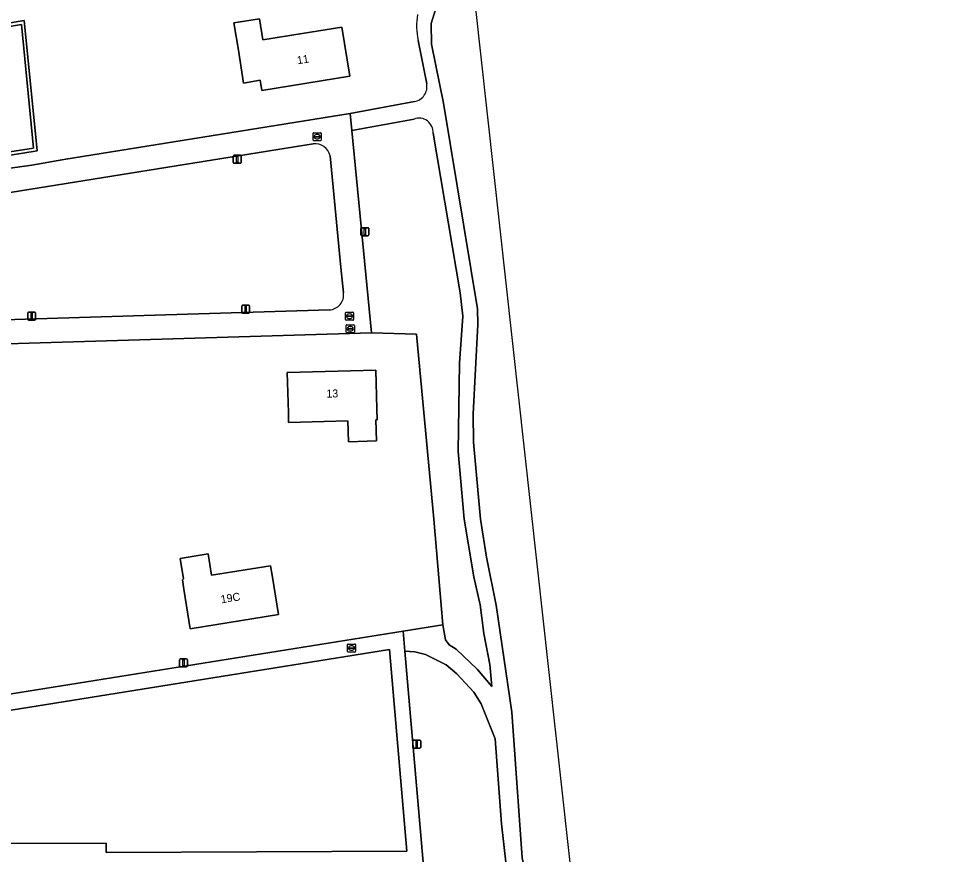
# Model space of a CAD drawing. Extents: x 162661 to 163484, y 380247 to 381230.
# Drawn here: x 163148.6 to 163265.6, y 380458.1 to 380562.6 of the extents above; entities that cross this region are included whole.
import ezdxf

# ---------------------------------------------------------------- set-up
doc = ezdxf.new("R2010")
doc.units = 0
for name, color, linetype in [('IMGEO_Brandkraan', 7, 'Continuous'), ('IMGEO_Erf', 7, 'Continuous'), ('IMGEO_Gemengd_bos', 7, 'Continuous'), ('IMGEO_Grasland_overig', 7, 'Continuous'), ('IMGEO_Groenvoorziening', 7, 'Continuous'), ('IMGEO_Haag', 7, 'Continuous'), ('IMGEO_Hek', 7, 'Continuous'), ('IMGEO_Lichtmast', 7, 'Continuous'), ('IMGEO_Pand', 7, 'Continuous'), ('IMGEO_Pand_nummerreeks', 7, 'Continuous'), ('IMGEO_Rioolput', 7, 'Continuous'), ('IMGEO_Voetpad_open', 7, 'Continuous')]:
    doc.layers.add(name, color=color, linetype=linetype)

msp = doc.modelspace()

# ---------------------------------------------------------------- linework, layer by layer
at = {"layer": 'IMGEO_Brandkraan'}
for p, q in [((163189.52, 380523.39), (163189.52, 380524.24)), ((163189.6, 380524.31), (163190.45, 380524.31)), ((163190.45, 380523.31), (163189.6, 380523.31)), ((163189.78, 380523.81), (163189.78, 380523.82)), ((163190.22, 380523.77), (163189.82, 380523.77)), ((163189.83, 380523.86), (163190.22, 380523.86)), ((163190.01, 380524.09), (163190.04, 380524.09)), ((163190.03, 380523.53), (163190.01, 380523.53)), ((163190.27, 380523.82), (163190.27, 380523.81)), ((163190.53, 380524.24), (163190.53, 380523.39))]:
    msp.add_line(p, q, dxfattribs=at)
for points in [[(163189.52, 380523.39), (163189.52, 380524.24)], [(163189.6, 380524.31), (163190.45, 380524.31)], [(163190.45, 380523.31), (163189.6, 380523.31)], [(163190.53, 380524.24), (163190.53, 380523.39)]]:
    msp.add_lwpolyline(points, dxfattribs=at)
for centre, radius, start, end in [((163189.6, 380524.24), 0.0765, 91.552, 178.448), ((163189.6, 380524.24), 0.0765, 91.552, 178.448), ((163189.6, 380523.39), 0.0765, 181.552, 268.448), ((163189.6, 380523.39), 0.0765, 181.552, 268.448), ((163189.82, 380523.82), 0.0403, 85.8775, 175.7526), ((163189.82, 380523.81), 0.0366, 178.938, 274.7102), ((163190.23, 380523.82), 0.0386, 1.7309, 96.639), ((163190.22, 380523.81), 0.043, 264.8664, 352.4533), ((163190.45, 380524.24), 0.0765, 1.552, 88.448), ((163190.45, 380524.24), 0.0765, 1.552, 88.448), ((163190.45, 380523.39), 0.0765, 271.552, 358.448), ((163190.45, 380523.39), 0.0765, 271.552, 358.448)]:
    msp.add_arc(centre, radius, start, end, dxfattribs=at)
for centre, major_axis, ratio, start_param, end_param in [((163190.01, 380523.81), (-0.387, 0.002), 0.722429, 4.712389, 7.853982), ((163190.04, 380523.81), (-0.39, 0.002), 0.717154, 1.570796, 4.712389)]:
    msp.add_ellipse(centre, major_axis=major_axis, ratio=ratio, start_param=start_param, end_param=end_param, dxfattribs=at)
at = {"layer": 'IMGEO_Erf'}
for points in [[(163192, 380588.11), (163186.32, 380587.94), (163127.36, 380586.09), (163131.15, 380546.24), (163131.39, 380542.91), (163135.59, 380543.62), (163135.47, 380544.26), (163137.26, 380544.54), (163145.33, 380545.79), (163147.15, 380546.1), (163147.52, 380543.89), (163150.23, 380544.28), (163154.23, 380544.96), (163190.01, 380550.74), (163198.03, 380552.22)], [(163199.58, 380554.46), (163198.52, 380559.87)]]:
    msp.add_lwpolyline(points, dxfattribs=at)
for points in [[(163147.48, 380545.92), (163150.44, 380546.4), (163148.91, 380561.88), (163130.69, 380558.83), (163132.03, 380543.61), (163135.2, 380544.05), (163135.26, 380543.65), (163131.66, 380543.15), (163130.26, 380559.17), (163149.27, 380562.35), (163150.87, 380546.06), (163147.55, 380545.52)], [(163175.48, 380562.05), (163178.68, 380562.57), (163179.11, 380559.94), (163184.02, 380560.73), (163188.95, 380561.52), (163189.95, 380555.38), (163178.97, 380553.61), (163178.76, 380554.89), (163176.69, 380554.54), (163176.03, 380558.67)], [(163142.41, 380477.33), (163196.64, 380486), (163201.59, 380486.8), (163200.48, 380500), (163198.31, 380523.16), (163192.66, 380523.31), (163138.81, 380521.68), (163136.42, 380521.56), (163133.45, 380521.24), (163133.93, 380516.6), (163135.47, 380500), (163137.5, 380478.64), (163137.7, 380476.83)], [(163193.39, 380512.43), (163193.23, 380512.42), (163193.3, 380509.79), (163189.81, 380509.7), (163189.73, 380512.31), (163182.32, 380512.11), (163182.29, 380513.35), (163182.15, 380518.35), (163193.22, 380518.65), (163193.36, 380513.81)], [(163169.04, 380492.43), (163169.17, 380492.53), (163168.75, 380495.11), (163172.25, 380495.67), (163172.68, 380493.01), (163180.06, 380494.19), (163180.25, 380493.01), (163181.04, 380488.07), (163170.03, 380486.31), (163169.23, 380491.24)]]:
    msp.add_lwpolyline(points, close=True, dxfattribs=at)
for centre, radius, start, end in [((163206.41, 380561.7), 8.1, 169.9318, 193.0664), ((163197.71, 380554.1), 1.9, 279.7142, 10.9995)]:
    msp.add_arc(centre, radius, start, end, dxfattribs=at)
at = {"layer": 'IMGEO_Gemengd_bos'}
for points in [[(163268.69, 380368.54), (163218.02, 380452.54), (163201, 380606.54), (163194.78, 380662.88), (163218.22, 380669.19), (163320.57, 380704.35), (163382.69, 380751.14), (163382.18, 380751.8)], [(163201.25, 380568.83), (163200.92, 380564.51), (163200.14, 380561.97), (163200.17, 380559.39), (163201.66, 380552.04), (163205.91, 380526.29), (163205.95, 380524.36), (163205.39, 380513.18), (163205.44, 380509.62), (163206.28, 380500), (163207.03, 380495.24), (163208.27, 380489.24), (163210.2, 380475.87), (163211.49, 380457.68), (163212.75, 380451.99), (163215.2, 380445.27), (163216.89, 380441.84), (163240.42, 380399.93), (163252.66, 380378.82), (163260, 380368.84)]]:
    msp.add_lwpolyline(points, dxfattribs=at)
at = {"layer": 'IMGEO_Grasland_overig'}
for points in [[(163260, 380368.84), (163252.66, 380378.82), (163240.42, 380399.93), (163216.89, 380441.84), (163215.2, 380445.27), (163212.75, 380451.99), (163211.49, 380457.68), (163210.2, 380475.87), (163208.27, 380489.24), (163207.03, 380495.24), (163206.28, 380500), (163205.44, 380509.62), (163205.39, 380513.18), (163205.95, 380524.36), (163205.91, 380526.29), (163201.66, 380552.04), (163200.17, 380559.39), (163200.14, 380561.97), (163200.92, 380564.51), (163201.25, 380568.83)], [(163198.52, 380559.87), (163199.58, 380554.46)], [(163198.03, 380552.22), (163190.01, 380550.74), (163190.21, 380548.61), (163197.99, 380550.04)], [(163200.38, 380548.27), (163203.75, 380528.3), (163204.09, 380525.39), (163203.66, 380519.51), (163203.5, 380508.47), (163204.25, 380500), (163205.46, 380492.78), (163206.25, 380489.28), (163206.72, 380485.7), (163207.46, 380481.82), (163207.72, 380479.07), (163205.93, 380481.21), (163203.27, 380483.76), (163202.4, 380484.31), (163201.94, 380484.92), (163201.59, 380486.8), (163196.64, 380486), (163196.86, 380483.51), (163198.11, 380483.43), (163199.41, 380483.11), (163201.99, 380481.81), (163203.33, 380480.66), (163205.48, 380478.39), (163206.39, 380476.92), (163208.11, 380472.53), (163208.94, 380461.91), (163209.47, 380457.14)]]:
    msp.add_lwpolyline(points, dxfattribs=at)
for centre, radius, start, end in [((163206.41, 380561.7), 8.1, 169.9318, 193.0664), ((163197.71, 380554.1), 1.9, 279.7142, 10.9995), ((163198.6, 380548.37), 1.78, 356.7551, 110.06)]:
    msp.add_arc(centre, radius, start, end, dxfattribs=at)
at = {"layer": 'IMGEO_Groenvoorziening'}
for points in [[(163135.26, 380543.65), (163135.2, 380544.05), (163132.03, 380543.61), (163130.69, 380558.83), (163148.91, 380561.88), (163150.44, 380546.4), (163147.48, 380545.92), (163147.55, 380545.52), (163150.87, 380546.06), (163149.27, 380562.35), (163130.26, 380559.17), (163131.66, 380543.15)], [(163194.93, 380483.7), (163143.17, 380475.42), (163140.54, 380475.12), (163140.67, 380473.49), (163141.86, 380460.13), (163141.9, 380459.49), (163143.48, 380459.45), (163159.5, 380459.49), (163159.53, 380458.32), (163197.09, 380458.51)]]:
    msp.add_lwpolyline(points, close=True, dxfattribs=at)
for points in [[(163197.99, 380550.04), (163190.21, 380548.61), (163192.66, 380523.31), (163198.31, 380523.16), (163200.48, 380500), (163201.59, 380486.8), (163201.94, 380484.92), (163202.4, 380484.31), (163203.27, 380483.76), (163205.93, 380481.21), (163207.72, 380479.07), (163207.46, 380481.82), (163206.72, 380485.7), (163206.25, 380489.28), (163205.46, 380492.78), (163204.25, 380500), (163203.5, 380508.47), (163203.66, 380519.51), (163204.09, 380525.39), (163203.75, 380528.3), (163200.38, 380548.27)], [(163185.38, 380546.95), (163135.03, 380538.84), (163134.55, 380538.72), (163134.59, 380538.19), (163135.86, 380525.03), (163135.9, 380524.59), (163137.25, 380524.65), (163166.96, 380525.55), (163187.41, 380526.18)], [(163189.18, 380528.29), (163188.85, 380531.49), (163187.5, 380545.43)], [(163256.76, 380366.68), (163238.11, 380400.13), (163228.53, 380416.72), (163214.63, 380441.38), (163210.47, 380453.21), (163209.47, 380457.14), (163208.94, 380461.91), (163208.11, 380472.53), (163206.39, 380476.92), (163205.48, 380478.39), (163203.33, 380480.66), (163201.99, 380481.81), (163199.41, 380483.11), (163198.11, 380483.43), (163196.86, 380483.51), (163199.19, 380456.63), (163201.8, 380419.95), (163201.41, 380419.63), (163204.13, 380392.18), (163216.08, 380392.02), (163221.63, 380333.29), (163179.74, 380298.22), (163147.94, 380293.65), (163147.36, 380293.63)]]:
    msp.add_lwpolyline(points, dxfattribs=at)
for centre, radius, start, end in [((163198.6, 380548.37), 1.78, 356.7551, 110.06), ((163185.61, 380545.03), 1.93, 12.0843, 97.0036), ((163187.32, 380528.05), 1.87, 272.7671, 7.2807)]:
    msp.add_arc(centre, radius, start, end, dxfattribs=at)
at = {"layer": 'IMGEO_Haag'}
msp.add_lwpolyline([(163135.26, 380543.65), (163135.2, 380544.05), (163132.03, 380543.61), (163130.69, 380558.83), (163148.91, 380561.88), (163150.44, 380546.4), (163147.48, 380545.92), (163147.55, 380545.52), (163150.87, 380546.06), (163149.27, 380562.35), (163130.26, 380559.17), (163131.66, 380543.15)], close=True, dxfattribs=at)
at = {"layer": 'IMGEO_Hek'}
msp.add_lwpolyline([(163192.66, 380523.31), (163198.31, 380523.16), (163200.48, 380500), (163201.59, 380486.8)], dxfattribs=at)
at = {"layer": 'IMGEO_Lichtmast'}
for p, q in [((163175.49, 380545.51), (163176.28, 380545.51)), ((163176.28, 380545.51), (163175.49, 380545.51)), ((163175.39, 380544.61), (163175.39, 380545.41)), ((163175.39, 380545.41), (163175.39, 380544.61)), ((163176.28, 380544.51), (163175.49, 380544.51)), ((163175.49, 380544.51), (163176.28, 380544.51)), ((163176.38, 380545.41), (163176.38, 380544.61)), ((163176.38, 380544.61), (163176.38, 380545.41)), ((163191.34, 380535.55), (163191.34, 380536.35)), ((163191.34, 380536.35), (163191.34, 380535.55)), ((163191.44, 380536.45), (163192.23, 380536.45)), ((163192.23, 380536.45), (163191.44, 380536.45)), ((163192.33, 380536.35), (163192.33, 380535.55)), ((163192.33, 380535.55), (163192.33, 380536.35)), ((163192.23, 380535.45), (163191.44, 380535.45)), ((163191.44, 380535.45), (163192.23, 380535.45)), ((163176.55, 380526.76), (163177.34, 380526.76)), ((163177.34, 380526.76), (163176.55, 380526.76)), ((163149.7, 380524.99), (163149.7, 380525.79)), ((163149.7, 380525.79), (163149.7, 380524.99)), ((163149.8, 380525.89), (163150.59, 380525.89)), ((163150.59, 380525.89), (163149.8, 380525.89)), ((163150.69, 380525.79), (163150.69, 380524.99)), ((163150.69, 380524.99), (163150.69, 380525.79)), ((163176.45, 380525.86), (163176.45, 380526.66)), ((163176.45, 380526.66), (163176.45, 380525.86)), ((163177.34, 380525.76), (163176.55, 380525.76)), ((163176.55, 380525.76), (163177.34, 380525.76)), ((163177.44, 380526.66), (163177.44, 380525.86)), ((163177.44, 380525.86), (163177.44, 380526.66)), ((163150.59, 380524.89), (163149.8, 380524.89)), ((163149.8, 380524.89), (163150.59, 380524.89)), ((163168.68, 380481.64), (163168.68, 380482.44)), ((163168.68, 380482.44), (163168.68, 380481.64)), ((163168.78, 380482.54), (163169.57, 380482.54)), ((163169.57, 380482.54), (163168.78, 380482.54)), ((163169.67, 380482.44), (163169.67, 380481.64)), ((163169.67, 380481.64), (163169.67, 380482.44)), ((163169.57, 380481.54), (163168.78, 380481.54)), ((163168.78, 380481.54), (163169.57, 380481.54)), ((163197.83, 380471.48), (163197.83, 380472.28)), ((163197.83, 380472.28), (163197.83, 380471.48)), ((163197.93, 380472.38), (163198.72, 380472.38)), ((163198.72, 380472.38), (163197.93, 380472.38)), ((163198.82, 380472.28), (163198.82, 380471.48)), ((163198.82, 380471.48), (163198.82, 380472.28)), ((163198.72, 380471.38), (163197.93, 380471.38)), ((163197.93, 380471.38), (163198.72, 380471.38))]:
    msp.add_line(p, q, dxfattribs=at)
for points in [[(163175.81, 380545.38), (163175.96, 380545.38), (163175.96, 380544.63), (163175.81, 380544.63), (163175.81, 380545.38)], [(163191.76, 380536.32), (163191.91, 380536.32), (163191.91, 380535.57), (163191.76, 380535.57), (163191.76, 380536.32)], [(163150.12, 380525.77), (163150.27, 380525.77), (163150.27, 380525.02), (163150.12, 380525.02), (163150.12, 380525.77)], [(163176.87, 380526.64), (163177.02, 380526.64), (163177.02, 380525.89), (163176.87, 380525.89), (163176.87, 380526.64)], [(163169.1, 380482.41), (163169.25, 380482.41), (163169.25, 380481.66), (163169.1, 380481.66), (163169.1, 380482.41)], [(163198.25, 380472.26), (163198.4, 380472.26), (163198.4, 380471.51), (163198.25, 380471.51), (163198.25, 380472.26)]]:
    msp.add_lwpolyline(points, dxfattribs=at)
for centre, start, end in [((163175.49, 380545.41), 90, 180), ((163175.49, 380545.41), 90, 180), ((163176.28, 380545.41), 0, 90), ((163176.28, 380545.41), 360, 90), ((163175.49, 380544.61), 180, 270), ((163175.49, 380544.61), 180, 270), ((163176.28, 380544.61), 270, 0), ((163176.28, 380544.61), 270, 0), ((163191.44, 380536.35), 90, 180), ((163191.44, 380536.35), 90, 180), ((163192.23, 380536.35), 0, 90), ((163192.23, 380536.35), 360, 90), ((163191.44, 380535.55), 180, 270), ((163191.44, 380535.55), 180, 270), ((163192.23, 380535.55), 270, 0), ((163192.23, 380535.55), 270, 0), ((163176.55, 380526.66), 90, 180), ((163176.55, 380526.66), 90, 180), ((163177.34, 380526.66), 0, 90), ((163177.34, 380526.66), 360, 90), ((163149.8, 380525.79), 90, 180), ((163149.8, 380525.79), 90, 180), ((163150.59, 380525.79), 0, 90), ((163150.59, 380525.79), 360, 90), ((163176.55, 380525.86), 180, 270), ((163176.55, 380525.86), 180, 270), ((163177.34, 380525.86), 270, 0), ((163177.34, 380525.86), 270, 0), ((163149.8, 380524.99), 180, 270), ((163149.8, 380524.99), 180, 270), ((163150.59, 380524.99), 270, 0), ((163150.59, 380524.99), 270, 0), ((163168.78, 380482.44), 90, 180), ((163168.78, 380482.44), 90, 180), ((163169.57, 380482.44), 0, 90), ((163169.57, 380482.44), 360, 90), ((163168.78, 380481.64), 180, 270), ((163168.78, 380481.64), 180, 270), ((163169.57, 380481.64), 270, 0), ((163169.57, 380481.64), 270, 0), ((163197.93, 380472.28), 90, 180), ((163197.93, 380472.28), 90, 180), ((163198.72, 380472.28), 0, 90), ((163198.72, 380472.28), 360, 90), ((163197.93, 380471.48), 180, 270), ((163197.93, 380471.48), 180, 270), ((163198.72, 380471.48), 270, 0), ((163198.72, 380471.48), 270, 0)]:
    msp.add_arc(centre, 0.1, start, end, dxfattribs=at)
at = {"layer": 'IMGEO_Pand'}
for points in [[(163188.95, 380561.52), (163184.02, 380560.73), (163179.11, 380559.94), (163178.68, 380562.57), (163175.48, 380562.05), (163176.03, 380558.67), (163176.69, 380554.54), (163178.76, 380554.89), (163178.97, 380553.61), (163189.95, 380555.38)], [(163189.81, 380509.7), (163193.3, 380509.79), (163193.23, 380512.42), (163193.39, 380512.43), (163193.36, 380513.81), (163193.22, 380518.65), (163182.15, 380518.35), (163182.29, 380513.35), (163182.32, 380512.11), (163189.73, 380512.31)], [(163180.25, 380493.01), (163180.06, 380494.19), (163172.68, 380493.01), (163172.25, 380495.67), (163168.75, 380495.11), (163169.17, 380492.53), (163169.04, 380492.43), (163169.23, 380491.24), (163170.03, 380486.31), (163181.04, 380488.07)]]:
    msp.add_lwpolyline(points, close=True, dxfattribs=at)
at = {"layer": 'IMGEO_Rioolput'}
for p, q in [((163185.38, 380547.4), (163185.38, 380548.26)), ((163185.45, 380548.33), (163186.31, 380548.33)), ((163185.64, 380547.82), (163185.64, 380547.84)), ((163185.68, 380547.87), (163186.08, 380547.87)), ((163186.08, 380547.79), (163185.68, 380547.79)), ((163185.87, 380548.11), (163185.89, 380548.11)), ((163186.12, 380547.84), (163186.12, 380547.82)), ((163186.38, 380548.26), (163186.38, 380547.4)), ((163186.31, 380547.33), (163185.45, 380547.33)), ((163185.89, 380547.55), (163185.87, 380547.55)), ((163189.42, 380524.96), (163189.42, 380525.82)), ((163189.5, 380525.89), (163190.35, 380525.89)), ((163189.91, 380525.67), (163189.93, 380525.67)), ((163190.42, 380525.82), (163190.42, 380524.96)), ((163190.35, 380524.89), (163189.5, 380524.89)), ((163189.68, 380525.38), (163189.68, 380525.4)), ((163189.72, 380525.43), (163190.12, 380525.43)), ((163190.12, 380525.35), (163189.72, 380525.35)), ((163189.93, 380525.11), (163189.91, 380525.11)), ((163190.16, 380525.4), (163190.16, 380525.38)), ((163189.68, 380483.47), (163189.68, 380484.33)), ((163189.75, 380484.4), (163190.61, 380484.4)), ((163190.61, 380483.4), (163189.75, 380483.4)), ((163189.94, 380483.89), (163189.94, 380483.91)), ((163189.98, 380483.94), (163190.38, 380483.94)), ((163190.38, 380483.86), (163189.98, 380483.86)), ((163190.19, 380483.62), (163190.16, 380483.62)), ((163190.17, 380484.18), (163190.19, 380484.18)), ((163190.42, 380483.91), (163190.42, 380483.89)), ((163190.68, 380484.33), (163190.68, 380483.47))]:
    msp.add_line(p, q, dxfattribs=at)
for points in [[(163185.38, 380547.4), (163185.38, 380548.26)], [(163185.45, 380548.33), (163186.31, 380548.33)], [(163186.38, 380548.26), (163186.38, 380547.4)], [(163186.31, 380547.33), (163185.45, 380547.33)], [(163189.42, 380524.96), (163189.42, 380525.82)], [(163189.5, 380525.89), (163190.35, 380525.89)], [(163190.42, 380525.82), (163190.42, 380524.96)], [(163190.35, 380524.89), (163189.5, 380524.89)], [(163189.68, 380483.47), (163189.68, 380484.33)], [(163189.75, 380484.4), (163190.61, 380484.4)], [(163190.61, 380483.4), (163189.75, 380483.4)], [(163190.68, 380484.33), (163190.68, 380483.47)]]:
    msp.add_lwpolyline(points, dxfattribs=at)
for centre, radius, start, end in [((163185.46, 380548.25), 0.0765, 91.552, 178.448), ((163185.46, 380548.25), 0.0765, 91.552, 178.448), ((163185.68, 380547.83), 0.0403, 85.8775, 175.7526), ((163185.68, 380547.82), 0.0366, 178.938, 274.7102), ((163186.08, 380547.83), 0.0386, 1.7309, 96.639), ((163186.08, 380547.83), 0.043, 264.8664, 352.4533), ((163186.3, 380548.25), 0.0765, 1.552, 88.448), ((163186.3, 380548.25), 0.0765, 1.552, 88.448), ((163185.46, 380547.4), 0.0765, 181.552, 268.448), ((163185.46, 380547.4), 0.0765, 181.552, 268.448), ((163186.3, 380547.4), 0.0765, 271.552, 358.448), ((163186.3, 380547.4), 0.0765, 271.552, 358.448), ((163189.5, 380525.81), 0.0765, 91.552, 178.448), ((163189.5, 380525.81), 0.0765, 91.552, 178.448), ((163190.35, 380525.81), 0.0765, 1.552, 88.448), ((163190.35, 380525.81), 0.0765, 1.552, 88.448), ((163189.5, 380524.96), 0.0765, 181.552, 268.448), ((163189.5, 380524.96), 0.0765, 181.552, 268.448), ((163189.72, 380525.39), 0.0403, 85.8775, 175.7526), ((163189.72, 380525.38), 0.0366, 178.938, 274.7102), ((163190.13, 380525.39), 0.0386, 1.7309, 96.639), ((163190.12, 380525.39), 0.043, 264.8664, 352.4533), ((163190.35, 380524.96), 0.0765, 271.552, 358.448), ((163190.35, 380524.96), 0.0765, 271.552, 358.448), ((163189.76, 380484.32), 0.0765, 91.552, 178.448), ((163189.76, 380484.32), 0.0765, 91.552, 178.448), ((163189.76, 380483.47), 0.0765, 181.552, 268.448), ((163189.76, 380483.47), 0.0765, 181.552, 268.448), ((163189.98, 380483.9), 0.0403, 85.8775, 175.7526), ((163189.97, 380483.89), 0.0366, 178.938, 274.7102), ((163190.38, 380483.9), 0.0386, 1.7309, 96.639), ((163190.38, 380483.9), 0.043, 264.8664, 352.4533), ((163190.6, 380484.32), 0.0765, 1.552, 88.448), ((163190.6, 380484.32), 0.0765, 1.552, 88.448), ((163190.6, 380483.47), 0.0765, 271.552, 358.448), ((163190.6, 380483.47), 0.0765, 271.552, 358.448)]:
    msp.add_arc(centre, radius, start, end, dxfattribs=at)
for centre, major_axis, ratio, start_param, end_param in [((163185.87, 380547.83), (-0.387, 0.002), 0.722429, 4.712389, 7.853982), ((163185.89, 380547.83), (-0.39, 0.002), 0.717154, 1.570796, 4.712389), ((163189.91, 380525.39), (-0.387, 0.002), 0.722429, 4.712389, 7.853982), ((163189.93, 380525.39), (-0.39, 0.002), 0.717154, 1.570796, 4.712389), ((163190.17, 380483.9), (-0.387, 0.002), 0.722429, 4.712389, 7.853982), ((163190.19, 380483.9), (-0.39, 0.002), 0.717154, 1.570796, 4.712389)]:
    msp.add_ellipse(centre, major_axis=major_axis, ratio=ratio, start_param=start_param, end_param=end_param, dxfattribs=at)
at = {"layer": 'IMGEO_Voetpad_open'}
for points in [[(163190.21, 380548.61), (163190.01, 380550.74), (163154.23, 380544.96), (163150.23, 380544.28), (163147.52, 380543.89), (163145.7, 380543.58), (163137.63, 380542.4), (163134.12, 380541.76), (163134.55, 380538.72), (163135.03, 380538.84), (163185.38, 380546.95)], [(163187.41, 380526.18), (163166.96, 380525.55), (163137.25, 380524.65), (163135.9, 380524.59), (163136.42, 380521.56), (163138.81, 380521.68), (163192.66, 380523.31), (163190.21, 380548.61)], [(163187.5, 380545.43), (163188.85, 380531.49), (163189.18, 380528.29)], [(163144.82, 380456.34), (163199.19, 380456.63), (163196.86, 380483.51), (163196.64, 380486), (163142.41, 380477.33)], [(163143.17, 380475.42), (163194.93, 380483.7), (163197.09, 380458.51), (163159.53, 380458.32), (163159.5, 380459.49), (163143.48, 380459.45)]]:
    msp.add_lwpolyline(points, dxfattribs=at)
for centre, radius, start, end in [((163185.61, 380545.03), 1.93, 12.0843, 97.0036), ((163187.32, 380528.05), 1.87, 272.7671, 7.2807)]:
    msp.add_arc(centre, radius, start, end, dxfattribs=at)

# ---------------------------------------------------------------- texts
at = {"layer": 'IMGEO_Pand_nummerreeks'}
for s, rotation, p in [('11', 9.1616, (163183.44, 380556.88)), ('13', 1.5676, (163187.04, 380515.2)), ('19C', 9.1035, (163173.91, 380489.48))]:
    msp.add_text(s, height=1, rotation=rotation, dxfattribs=at).set_placement(p)

doc.saveas('drawing.dxf')
